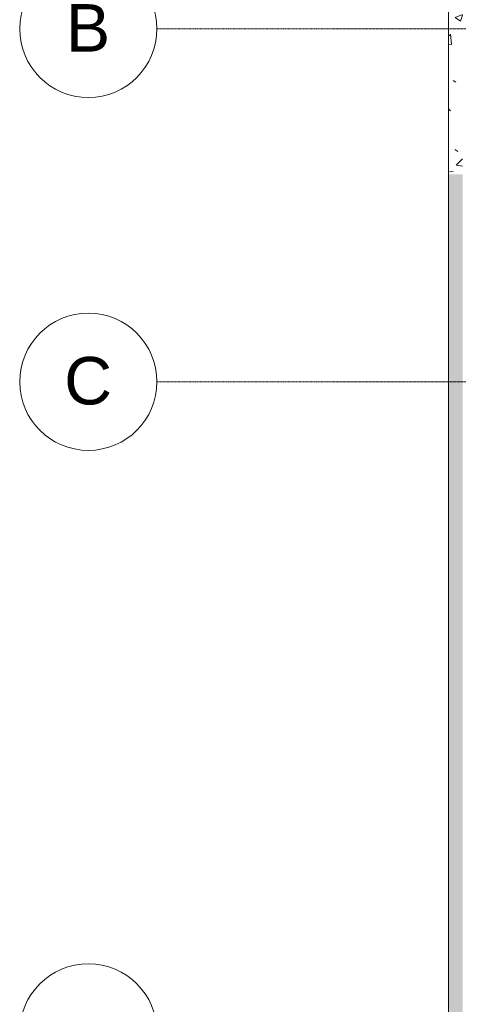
# Model space of a CAD drawing. Header units: inches. Extents: x -4136 to 1945, y -6639 to 12387.
# Tile 398 of 656: x -4136 to -3822, y 10837 to 11542. Entities that reach past the tile are written whole.
import ezdxf

# ---------------------------------------------------------------- set-up
doc = ezdxf.new("R2010")
doc.units = ezdxf.units.IN
doc.header["$MEASUREMENT"] = 0
doc.linetypes.add('Línea de rejilla', pattern=[0.875, 0.5, -0.125, 0.125, -0.125])
for name, color, linetype, lineweight in [('A-WALL-PATT', 7, 'Continuous', 18), ('S-FNDN', 7, 'Continuous', 9), ('S-GRID', 7, 'Continuous', 9), ('S-GRID-IDEN', 7, 'Continuous', 9)]:
    doc.layers.add(name, color=color, linetype=linetype, lineweight=lineweight)
doc.styles.add('Arial_1', font='arial.ttf', dxfattribs={"height": 34.015748})
pattern_1 = [(50, (0, 0), (55.0854, -4.81984), [5.76, -63.36]), (355, (0, 0), (-10.6557, 57.76853), [4.608, -50.688]), (100.451, (4.59, -0.4), (44.42947, 52.94866), [4.895, -53.848]), (46.184, (0, 15.36), (81.96444, -12.71212), [8.64, -95.04]), (96.636, (6.83, 14.3), (71.7815, 74.8124), [7.343, -80.772]), (351.184, (0, 15.36), (71.78195, 74.81243), [6.912, -76.032]), (21, (7.68, 11.52), (45.84207, -30.92146), [5.76, -63.36]), (326, (7.68, 11.52), (18.68706, 55.69148), [4.608, -50.688]), (71.451, (11.5, 8.943), (64.5289, 24.7701), [4.895, -53.848]), (37.5, (0, 0), (0.933895, 25.566816), [2.534, -47.539, 2.534, -48.922, -50.88]), (37.5, (0, 0), (0.933895, 25.566816), [-101.53, 2.534, -48.346]), (7.5, (0, 0), (20.20404, 30.2913), [2.534, -26.803, 2.534, -46.387, -19.392]), (7.5, (0, 0), (20.20404, 30.2913), [-78.259, 2.534, -16.858]), (327.5, (-17.126, 0), (40.997785, -1.732403), [2.534, -16.666, 2.534, -57.37, -79.488]), (327.5, (-17.126, 0), (40.997785, -1.732403), [-79.104, 2.534, -76.954]), (317.5, (-24.806, 0), (44.78888, 7.68784), [2.534, -22.426, 2.534, -37.248, -56.448]), (317.5, (-24.806, 0), (44.78888, 7.68784), [-64.742, 2.534, -53.914])]

# ---------------------------------------------------------------- blocks, each defined once
blk = doc.blocks.new('Rejilla - Extremo inicial de rejilla - Círculo-11506-SLAB ON GROUND JOINTS')
at = {"layer": 'S-GRID-IDEN', "color": 253, "true_color": 0xaaaaaa}
blk.add_circle((0, 0), 0.2559, dxfattribs=at)

msp = doc.modelspace()

# ---------------------------------------------------------------- hatches: boundary and pattern name
at = {"layer": 'A-WALL-PATT', "lineweight": 9, "true_color": 0xd4d4d4}
h = msp.add_hatch(dxfattribs=at)
h.set_pattern_fill('FP_1', color=254, style=0, pattern_type=2)
h.set_pattern_definition(pattern_1)
h.paths.add_polyline_path([(-3829.32374, 11826.9894), (-3819.32374, 11826.9894), (-3819.32374, 11534.69953), (-3829.32374, 11534.69953)], flags=0)
h = msp.add_hatch(dxfattribs=at)
h.set_pattern_fill('FP_1', color=254, style=0, pattern_type=2)
h.set_pattern_definition(pattern_1)
h.paths.add_polyline_path([(-3819.32374, 11431.1264), (-3829.32374, 11431.1264), (-3829.32374, 11534.69953), (-3819.32374, 11534.69953), (-3819.32374, 11434.9894)], flags=0)
h = msp.add_hatch(dxfattribs=at)
h.set_pattern_fill('FP_1', color=254, style=0, pattern_type=2)
h.set_pattern_definition(pattern_1)
h.paths.add_polyline_path([(-3819.32374, 10009.47188), (-3829.32374, 10009.47188), (-3829.32374, 11431.1264), (-3819.32374, 11431.1264), (-3819.32374, 11426.9894)], flags=0)

# ---------------------------------------------------------------- linework, layer by layer
at = {"layer": 'S-FNDN', "color": 253, "lineweight": 18, "true_color": 0xaaaaaa}
msp.add_line((-3829.32374, 12087.1894), (-3829.32374, 10009.47188), dxfattribs=at)
at = {"layer": 'S-GRID', "color": 253, "linetype": 'Línea de rejilla', "true_color": 0xaaaaaa}
for p, q in [((-1777.2452, 11535.1894), (-4038.05123, 11535.1894)), ((-1777.2452, 11282.4394), (-4038.05123, 11282.4394))]:
    msp.add_line(p, q, dxfattribs=at)

# ---------------------------------------------------------------- block references
at = {"layer": 'S-GRID-IDEN', "color": 253, "true_color": 0xaaaaaa, "xscale": 191.9999999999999, "yscale": 191.9999999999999, "zscale": 191.9999999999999, "rotation": 89.99999999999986}
for p in [(-4087.18509, 11535.1894), (-4087.18509, 11282.4394), (-4087.18509, 10816.4394)]:
    msp.add_blockref('Rejilla - Extremo inicial de rejilla - Círculo-11506-SLAB ON GROUND JOINTS', p, dxfattribs=at)

# ---------------------------------------------------------------- texts
at = {"layer": 'S-GRID-IDEN', "color": 253, "true_color": 0xaaaaaa, "char_height": 34.01575, "attachment_point": 1, "style": 'Arial_1'}
for s, insert, width in [('B', (-4103.24207, 11552.95497), 38.784), ('C', (-4104.48932, 11300.20497), 41.814)]:
    msp.add_mtext(s, dxfattribs=dict(at, insert=insert, width=width))

doc.saveas('drawing.dxf')
